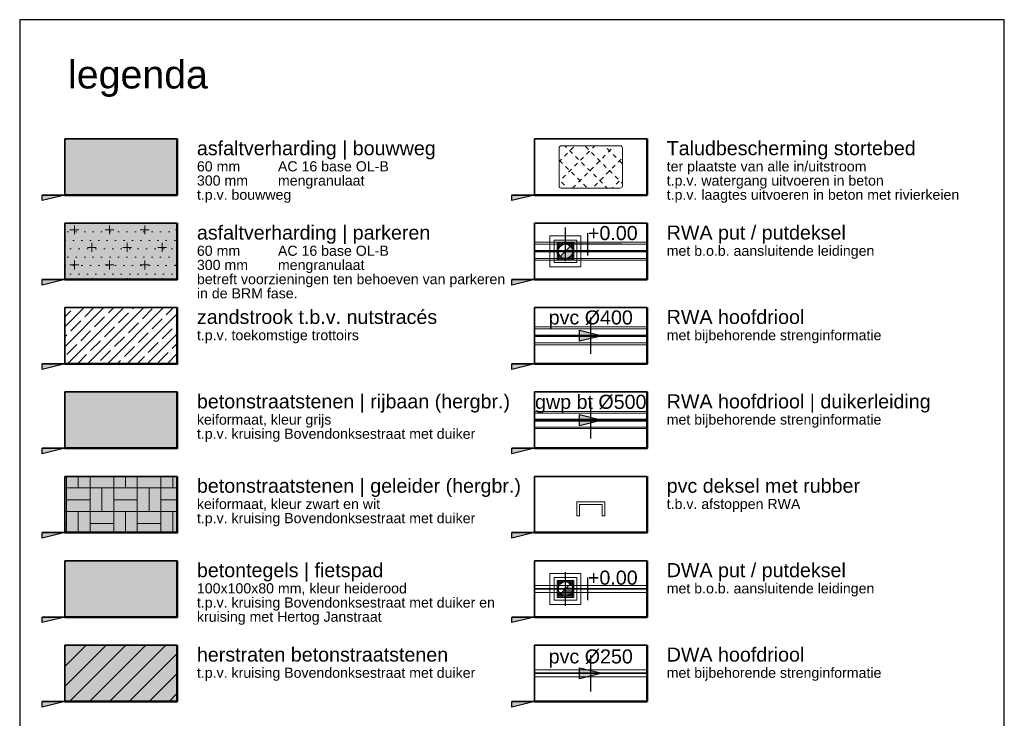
# Model space of a CAD drawing. Extents: x 98477 to 100410, y 398052 to 398969.
# Tile 374 of 374: x 100375 to 100410, y 398799 to 398824. Entities that reach past the tile are written whole.
import ezdxf
from ezdxf.enums import TextEntityAlignment as Align

# ---------------------------------------------------------------- set-up
doc = ezdxf.new("R2010")
doc.units = 0
for name, pattern in [('RI-DRAIN', [9.2, 6, -0.6, 0.1, -0.6, 0.6, -0.6, 0.1, -0.6]), ('RI-DWA', [9.75, 4.5, -0.75, 0.75, -0.75, 0.75, -0.75, 0.75, -0.75]), ('RI-RWA', [8.25, 4.5, -0.75, 0.75, -0.75, 0.75, -0.75])]:
    doc.linetypes.add(name, pattern=pattern)
for name, color, linetype, lineweight in [('N-IE-taludbescherming stortebed', 190, 'Continuous', 18), ('N-RI-drainageleiding', 142, 'RI-DRAIN', 25), ('N-RI-DWA b.o.b.', 24, 'Continuous', 25), ('N-RI-DWA hoofdriool', 24, 'RI-DWA', 35), ('N-RI-DWA hoofdriool buiswand', 24, 'Continuous', 13), ('N-RI-DWA put', 1, 'Continuous', 25), ('N-RI-DWA putdeksel', 7, 'Continuous', 18), ('N-RI-DWA putwand', 7, 'Continuous', 18), ('N-RI-DWA strenginformatie', 24, 'Continuous', 25), ('N-RI-RWA b.o.b.', 162, 'Continuous', 25), ('N-RI-RWA hoofdriool', 162, 'RI-RWA', 50), ('N-RI-RWA hoofdriool buiswand', 162, 'Continuous', 13), ('N-RI-RWA put', 1, 'Continuous', 25), ('N-RI-RWA putdeksel', 7, 'Continuous', 18), ('N-RI-RWA putwand', 7, 'Continuous', 18), ('N-RI-RWA strenginformatie', 162, 'Continuous', 25), ('N-RI-stroomrichting', 7, 'Continuous', 25), ("N-VH-arcering 'MAT' grijs 251", 251, 'Continuous', 18), ("N-VH-arcering 'MAT' grijs 253", 253, 'Continuous', 18), ('N-VH-arcering BSS KF blokverband', 8, 'Continuous', 9), ('N-VH-arcering halfverharding', 8, 'Continuous', 9), ('N-VH-arcering herstraten', 1, 'Continuous', 18), ('N-VH-arcering printbeton', 8, 'Continuous', 9), ('X-AL-legenda', 7, 'Continuous', 25), ('X-AL-legenda tekst T1.8', 1, 'Continuous', 18), ('X-AL-legenda tekst T2.5', 2, 'Continuous', 25), ('X-AL-legenda tekst T5.0', 4, 'Continuous', 50)]:
    doc.layers.add(name, color=color, linetype=linetype, lineweight=lineweight)
doc.layers.add("N-VH-arcering 'MAT' kleur 1 (heiderood)", color=7, linetype='Continuous', lineweight=18, true_color=0xd98c8c)
for name, color, linetype, plot in [('X-AL-contourlijnen', 30, 'Continuous', False), ('X-AL-hulplijn legenda', 30, 'Continuous', False), ('X-AL-hulplijn riolering', 30, 'Continuous', False)]:
    doc.layers.add(name, color=color, linetype=linetype, plot=plot)
doc.styles.add('CS Annotative', font='arial.ttf')

# ---------------------------------------------------------------- blocks, each defined once
blk = doc.blocks.new('*U282')
at = {"layer": 'X-AL-hulplijn legenda'}
h = blk.add_hatch(color=256, dxfattribs=at)
h.dxf.hatch_style = 1
h.paths.add_polyline_path([(8, -31.16), (4, -32.16), (4, -31.16)])
h = blk.add_hatch(color=256, dxfattribs=at)
h.dxf.hatch_style = 1
h.paths.add_polyline_path([(91.5, -31.16), (87.5, -32.16), (87.5, -31.16)])
h = blk.add_hatch(color=256, dxfattribs=at)
h.dxf.hatch_style = 1
h.paths.add_polyline_path([(8, -46.16), (4, -47.16), (4, -46.16)])
h = blk.add_hatch(color=256, dxfattribs=at)
h.dxf.hatch_style = 1
h.paths.add_polyline_path([(91.5, -46.16), (87.5, -47.16), (87.5, -46.16)])
h = blk.add_hatch(color=256, dxfattribs=at)
h.dxf.hatch_style = 1
h.paths.add_polyline_path([(8, -61.16), (4, -62.16), (4, -61.16)])
h = blk.add_hatch(color=256, dxfattribs=at)
h.dxf.hatch_style = 1
h.paths.add_polyline_path([(91.5, -61.16), (87.5, -62.16), (87.5, -61.16)])
h = blk.add_hatch(color=256, dxfattribs=at)
h.dxf.hatch_style = 1
h.paths.add_polyline_path([(8, -76.16), (4, -77.16), (4, -76.16)])
h = blk.add_hatch(color=256, dxfattribs=at)
h.dxf.hatch_style = 1
h.paths.add_polyline_path([(91.5, -76.16), (87.5, -77.16), (87.5, -76.16)])
h = blk.add_hatch(color=256, dxfattribs=at)
h.dxf.hatch_style = 1
h.paths.add_polyline_path([(8, -91.16), (4, -92.16), (4, -91.16)])
h = blk.add_hatch(color=256, dxfattribs=at)
h.dxf.hatch_style = 1
h.paths.add_polyline_path([(91.5, -91.16), (87.5, -92.16), (87.5, -91.16)])
h = blk.add_hatch(color=256, dxfattribs=at)
h.dxf.hatch_style = 1
h.paths.add_polyline_path([(8, -106.16), (4, -107.16), (4, -106.16)])
h = blk.add_hatch(color=256, dxfattribs=at)
h.dxf.hatch_style = 1
h.paths.add_polyline_path([(91.5, -106.16), (87.5, -107.16), (87.5, -106.16)])
h = blk.add_hatch(color=256, dxfattribs=at)
h.dxf.hatch_style = 1
h.paths.add_polyline_path([(8, -121.16), (4, -122.16), (4, -121.16)])
h = blk.add_hatch(color=256, dxfattribs=at)
h.dxf.hatch_style = 1
h.paths.add_polyline_path([(91.5, -121.16), (87.5, -122.16), (87.5, -121.16)])
blk.add_lwpolyline([(0, -430), (175, -430), (175, 0), (0, 0)], close=True)
for points in [[(8, -31.16), (4, -31.16)], [(91.5, -31.16), (87.5, -31.16)], [(8, -46.16), (4, -46.16)], [(91.5, -46.16), (87.5, -46.16)], [(8, -61.16), (4, -61.16)], [(91.5, -61.16), (87.5, -61.16)], [(8, -76.16), (4, -76.16)], [(91.5, -76.16), (87.5, -76.16)], [(8, -91.16), (4, -91.16)], [(91.5, -91.16), (87.5, -91.16)], [(8, -106.16), (4, -106.16)], [(91.5, -106.16), (87.5, -106.16)], [(8, -121.16), (4, -121.16)], [(91.5, -121.16), (87.5, -121.16)]]:
    blk.add_lwpolyline(points, dxfattribs=at)
for points in [[(8, -31.16), (4, -32.16), (4, -31.16)], [(91.5, -31.16), (87.5, -32.16), (87.5, -31.16)], [(8, -46.16), (4, -47.16), (4, -46.16)], [(91.5, -46.16), (87.5, -47.16), (87.5, -46.16)], [(8, -61.16), (4, -62.16), (4, -61.16)], [(91.5, -61.16), (87.5, -62.16), (87.5, -61.16)], [(8, -76.16), (4, -77.16), (4, -76.16)], [(91.5, -76.16), (87.5, -77.16), (87.5, -76.16)], [(8, -91.16), (4, -92.16), (4, -91.16)], [(91.5, -91.16), (87.5, -92.16), (87.5, -91.16)], [(8, -106.16), (4, -107.16), (4, -106.16)], [(91.5, -106.16), (87.5, -107.16), (87.5, -106.16)], [(8, -121.16), (4, -122.16), (4, -121.16)], [(91.5, -121.16), (87.5, -122.16), (87.5, -121.16)]]:
    blk.add_lwpolyline(points, close=True, dxfattribs=at)
at = {"layer": 'X-AL-legenda tekst T5.0', "style": 'CS Annotative'}
blk.add_attdef('Naam', (8.6, -12.22), '', height=5, dxfattribs=at)
blk = doc.blocks.new('*U22')
at = {"layer": 'X-AL-hulplijn riolering', "flags": 128}
for points in [[(0, -3), (0, 3)], [(4, -2), (4, 2)], [(10, 0), (0, 0)]]:
    blk.add_lwpolyline(points, dxfattribs=at)
at = {"layer": 'N-RI-DWA b.o.b.', "linetype": 'Continuous', "style": 'CS Annotative'}
blk.add_attdef('B.o.b.rechts', text='', height=0.5, rotation=360, dxfattribs=at).set_placement((0.8, 0.4), align=Align.MIDDLE_LEFT)
blk = doc.blocks.new('*U281')
at = {"layer": 'N-RI-stroomrichting'}
h = blk.add_hatch(color=256, dxfattribs=at)
h.dxf.hatch_style = 1
h.paths.add_polyline_path([(2, 0), (-2, -1), (-2, 1)])
blk.add_lwpolyline([(2, 0), (-2, -1), (-2, 1)], close=True, dxfattribs=at)
at = {"layer": 'X-AL-hulplijn riolering'}
blk.add_lwpolyline([(0, -3.25), (0, 3.25)], dxfattribs=at)
at = {"lineweight": 25, "style": 'CS Annotative'}
blk.add_attdef('Strenginformatie', text='', height=2.5, dxfattribs=at).set_placement((0, 3.25), align=Align.MIDDLE_CENTER)
blk = doc.blocks.new('*U18')
h = blk.add_hatch(color=256)
h.dxf.hatch_style = 1
h.paths.add_polyline_path([(-0.184, -0.184, 0.668179), (0.26, 0, 0.198912), (0.184, 0.184)])
at = {"flags": 128}
blk.add_lwpolyline([(-0.184, -0.184), (0.184, 0.184)], dxfattribs=at)
blk.add_circle((0, 0), 0.26)
at = {"layer": 'N-RI-RWA putdeksel', "flags": 128}
blk.add_lwpolyline([(-0.3, -0.3), (0.3, -0.3), (0.3, 0.3), (-0.3, 0.3)], close=True, dxfattribs=at)
at = {"layer": 'N-RI-RWA putdeksel', "lineweight": 5, "flags": 128}
for points in [[(-0.3, 0.25), (-0.071, 0.25)], [(-0.3, 0.2), (-0.166, 0.2)], [(-0.3, 0.15), (-0.212, 0.15)], [(-0.3, 0.1), (-0.24, 0.1)], [(-0.3, 0.05), (-0.255, 0.05)], [(-0.25, 0.3), (-0.25, 0.071)], [(-0.2, 0.3), (-0.2, 0.166)], [(-0.15, 0.3), (-0.15, 0.212)], [(-0.1, 0.3), (-0.1, 0.24)], [(-0.05, 0.3), (-0.05, 0.255)], [(0, 0.3), (0, 0.26)], [(0.05, 0.3), (0.05, 0.255)], [(0.071, 0.25), (0.3, 0.25)], [(0.1, 0.3), (0.1, 0.24)], [(0.15, 0.3), (0.15, 0.212)], [(0.166, 0.2), (0.3, 0.2)], [(0.2, 0.3), (0.2, 0.166)], [(0.212, 0.15), (0.3, 0.15)], [(0.24, 0.1), (0.3, 0.1)], [(0.25, 0.3), (0.25, 0.071)], [(0.255, 0.05), (0.3, 0.05)], [(-0.3, 0), (-0.26, 0)], [(-0.3, -0.05), (-0.255, -0.05)], [(-0.3, -0.1), (-0.24, -0.1)], [(-0.3, -0.15), (-0.212, -0.15)], [(-0.3, -0.2), (-0.166, -0.2)], [(-0.3, -0.25), (-0.071, -0.25)], [(-0.25, -0.071), (-0.25, -0.3)], [(-0.2, -0.166), (-0.2, -0.3)], [(-0.15, -0.212), (-0.15, -0.3)], [(-0.1, -0.24), (-0.1, -0.3)], [(-0.05, -0.255), (-0.05, -0.3)], [(0, -0.26), (0, -0.3)], [(0.05, -0.255), (0.05, -0.3)], [(0.071, -0.25), (0.3, -0.25)], [(0.1, -0.24), (0.1, -0.3)], [(0.15, -0.212), (0.15, -0.3)], [(0.166, -0.2), (0.3, -0.2)], [(0.2, -0.166), (0.2, -0.3)], [(0.212, -0.15), (0.3, -0.15)], [(0.24, -0.1), (0.3, -0.1)], [(0.25, -0.071), (0.25, -0.3)], [(0.255, -0.05), (0.3, -0.05)], [(0.26, 0), (0.3, 0)]]:
    blk.add_lwpolyline(points, dxfattribs=at)
at = {"layer": 'N-RI-RWA putwand', "flags": 128}
for points in [[(-0.55, -0.55), (0.55, -0.55), (0.55, 0.55), (-0.55, 0.55)], [(-0.4, -0.4), (0.4, -0.4), (0.4, 0.4), (-0.4, 0.4)]]:
    blk.add_lwpolyline(points, close=True, dxfattribs=at)
blk = doc.blocks.new('CS DWA put')
h = blk.add_hatch()
h.set_pattern_fill('ANSI31', color=256, scale=0.8, angle=135)
h.set_pattern_definition([(180, (-2e-16, 0), (-7e-18, -0.1), [])])
h.paths.add_polyline_path([(-0.184, -0.184, 0.668179), (0.26, 0, 0.198912), (0.184, 0.184)])
at = {"flags": 128}
blk.add_lwpolyline([(-0.184, -0.184), (0.184, 0.184)], dxfattribs=at)
blk.add_circle((0, 0), 0.26)
at = {"layer": 'N-RI-DWA putdeksel', "flags": 128}
blk.add_lwpolyline([(-0.3, -0.3), (0.3, -0.3), (0.3, 0.3), (-0.3, 0.3)], close=True, dxfattribs=at)
at = {"layer": 'N-RI-DWA putdeksel', "lineweight": 5, "flags": 128}
for points in [[(-0.3, 0.25), (-0.071, 0.25)], [(-0.3, 0.2), (-0.166, 0.2)], [(-0.3, 0.15), (-0.212, 0.15)], [(-0.3, 0.1), (-0.24, 0.1)], [(-0.3, 0.05), (-0.255, 0.05)], [(-0.25, 0.3), (-0.25, 0.071)], [(-0.2, 0.3), (-0.2, 0.166)], [(-0.15, 0.3), (-0.15, 0.212)], [(-0.1, 0.3), (-0.1, 0.24)], [(-0.05, 0.3), (-0.05, 0.255)], [(0, 0.3), (0, 0.26)], [(0.05, 0.3), (0.05, 0.255)], [(0.071, 0.25), (0.3, 0.25)], [(0.1, 0.3), (0.1, 0.24)], [(0.15, 0.3), (0.15, 0.212)], [(0.166, 0.2), (0.3, 0.2)], [(0.2, 0.3), (0.2, 0.166)], [(0.212, 0.15), (0.3, 0.15)], [(0.24, 0.1), (0.3, 0.1)], [(0.25, 0.3), (0.25, 0.071)], [(0.255, 0.05), (0.3, 0.05)], [(-0.3, 0), (-0.26, 0)], [(-0.3, -0.05), (-0.255, -0.05)], [(-0.3, -0.1), (-0.24, -0.1)], [(-0.3, -0.15), (-0.212, -0.15)], [(-0.3, -0.2), (-0.166, -0.2)], [(-0.3, -0.25), (-0.071, -0.25)], [(-0.25, -0.071), (-0.25, -0.3)], [(-0.2, -0.166), (-0.2, -0.3)], [(-0.15, -0.212), (-0.15, -0.3)], [(-0.1, -0.24), (-0.1, -0.3)], [(-0.05, -0.255), (-0.05, -0.3)], [(0, -0.26), (0, -0.3)], [(0.05, -0.255), (0.05, -0.3)], [(0.071, -0.25), (0.3, -0.25)], [(0.1, -0.24), (0.1, -0.3)], [(0.15, -0.212), (0.15, -0.3)], [(0.166, -0.2), (0.3, -0.2)], [(0.2, -0.166), (0.2, -0.3)], [(0.212, -0.15), (0.3, -0.15)], [(0.24, -0.1), (0.3, -0.1)], [(0.25, -0.071), (0.25, -0.3)], [(0.255, -0.05), (0.3, -0.05)], [(0.26, 0), (0.3, 0)]]:
    blk.add_lwpolyline(points, dxfattribs=at)
at = {"layer": 'N-RI-DWA putwand', "flags": 128}
for points in [[(-0.55, -0.55), (0.55, -0.55), (0.55, 0.55), (-0.55, 0.55)], [(-0.4, -0.4), (0.4, -0.4), (0.4, 0.4), (-0.4, 0.4)]]:
    blk.add_lwpolyline(points, close=True, dxfattribs=at)
blk = doc.blocks.new('*U92')
at = {"layer": 'N-RI-stroomrichting'}
h = blk.add_hatch(color=256, dxfattribs=at)
h.dxf.hatch_style = 1
h.paths.add_polyline_path([(2, 0), (-2, -1), (-2, 1)])
blk.add_lwpolyline([(2, 0), (-2, -1), (-2, 1)], close=True, dxfattribs=at)
at = {"layer": 'X-AL-hulplijn riolering'}
blk.add_lwpolyline([(0, -3.25), (0, 3.25)], dxfattribs=at)
at = {"lineweight": 25, "style": 'CS Annotative'}
blk.add_attdef('Strenginformatie', text='', height=2.5, dxfattribs=at).set_placement((0, 3), align=Align.MIDDLE_CENTER)

msp = doc.modelspace()

# ---------------------------------------------------------------- hatches: boundary and pattern name
at = {"layer": 'N-IE-taludbescherming stortebed'}
h = msp.add_hatch(dxfattribs=at)
h.set_pattern_fill('CS-BOUWWEG', color=256, scale=0.5)
h.set_pattern_definition([(45, (0, 9), (-0.3535533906, 0.3535533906), [0.15, -0.15]), (135, (0, 9.1), (-0.3535533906, -0.3535533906), [0.15, -0.15])])
edge = h.paths.add_edge_path()
edge.add_arc((100394.408, 398819.147), 0.075, 90, 180)
edge.add_line((100394.333, 398819.147), (100394.333, 398817.797))
edge.add_arc((100394.408, 398817.797), 0.075, 180, 270)
edge.add_line((100394.408, 398817.722), (100396.508, 398817.722))
edge.add_arc((100396.508, 398817.797), 0.075, 270, 360)
edge.add_line((100396.583, 398817.797), (100396.583, 398819.147))
edge.add_arc((100396.508, 398819.147), 0.075, 360, 450)
edge.add_line((100396.508, 398819.222), (100394.408, 398819.222))
at = {"layer": "N-VH-arcering 'MAT' grijs 251"}
h = msp.add_hatch(color=256, dxfattribs=at)
h.dxf.hatch_style = 1
h.paths.add_polyline_path([(100376.758, 398819.472), (100380.758, 398819.472), (100380.758, 398817.472), (100376.758, 398817.472)])
h = msp.add_hatch(color=256, dxfattribs=at)
h.dxf.hatch_style = 1
h.paths.add_polyline_path([(100376.758, 398816.472), (100380.758, 398816.472), (100380.758, 398814.472), (100376.758, 398814.472)])
at = {"layer": "N-VH-arcering 'MAT' grijs 253"}
h = msp.add_hatch(color=256, dxfattribs=at)
h.dxf.hatch_style = 1
h.paths.add_polyline_path([(100376.758, 398810.472), (100380.758, 398810.472), (100380.758, 398808.472), (100376.758, 398808.472)])
h = msp.add_hatch(color=256, dxfattribs=at)
h.dxf.hatch_style = 1
h.paths.add_polyline_path([(100376.758, 398807.472), (100380.758, 398807.472), (100380.758, 398805.472), (100376.758, 398805.472)])
h = msp.add_hatch(color=256, dxfattribs=at)
h.dxf.hatch_style = 1
h.paths.add_polyline_path([(100376.758, 398801.472), (100380.758, 398801.472), (100380.758, 398799.472), (100376.758, 398799.472)])
at = {"layer": "N-VH-arcering 'MAT' kleur 1 (heiderood)"}
h = msp.add_hatch(color=256, dxfattribs=at)
h.dxf.hatch_style = 1
h.paths.add_polyline_path([(100376.758, 398804.472), (100380.758, 398804.472), (100380.758, 398802.472), (100376.758, 398802.472)])
at = {"layer": 'N-VH-arcering BSS KF blokverband'}
h = msp.add_hatch(dxfattribs=at)
h.set_pattern_fill('CS-KF BLOKV', color=256, scale=8)
h.set_pattern_definition([(0, (45817.97895, 240060.4993), (0, 0.84), []), (0, (45817.97895, 240060.9193), (0.84, 0.84), [0.84, -0.84]), (90, (45817.97895, 240060.4993), (-0.84, 5e-17), []), (90, (45817.55895, 240060.4993), (-0.84, 0.84), [0.84, -0.84])])
h.paths.add_polyline_path([(100376.758, 398807.472), (100380.758, 398807.472), (100380.758, 398805.472), (100376.758, 398805.472)])
at = {"layer": 'N-VH-arcering halfverharding'}
h = msp.add_hatch(dxfattribs=at)
h.set_pattern_fill('CS-HALFVERHARDING', color=256)
h.set_pattern_definition([(0, (98630.06883, 398416.86108), (0.1, 0.3), [0, -0.3]), (0, (98630.0688, 398416.8611), (0.625, 0.625), [0.3125, -0.9375]), (90, (98630.2251, 398416.7048), (-0.625, 0.625), [0.3125, -0.9375])])
h.paths.add_polyline_path([(100376.758, 398816.472), (100380.758, 398816.472), (100380.758, 398814.472), (100376.758, 398814.472)])
at = {"layer": 'N-VH-arcering herstraten'}
h = msp.add_hatch(dxfattribs=at)
h.set_pattern_fill('CS-HERSTRATEN', color=256)
h.set_pattern_definition([(45, (-36327.48977, 1555.1911), (-0.3535533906, 0.3535533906), [])])
h.paths.add_polyline_path([(100376.758, 398801.472), (100380.758, 398801.472), (100380.758, 398799.472), (100376.758, 398799.472)])
at = {"layer": 'N-VH-arcering printbeton'}
h = msp.add_hatch(dxfattribs=at)
h.set_pattern_fill('CS-PRINTBETON', color=256)
h.set_pattern_definition([(45, (98630.06883, 398425.8611), (-0.35355339, 0.35355339), []), (45, (98630.41883, 398425.8611), (-0.35355339, 0.35355339), [0.5, -0.2])])
h.paths.add_polyline_path([(100376.758, 398813.472), (100380.758, 398813.472), (100380.758, 398811.472), (100376.758, 398811.472)])

# ---------------------------------------------------------------- linework, layer by layer
at = {"layer": 'N-IE-taludbescherming stortebed', "flags": 128}
msp.add_lwpolyline([(100394.408, 398819.222, 0.414214), (100394.333, 398819.147), (100394.333, 398817.797, 0.414214), (100394.408, 398817.722), (100396.508, 398817.722, 0.414214), (100396.583, 398817.797), (100396.583, 398819.147, 0.414214), (100396.508, 398819.222), (100394.408, 398819.222)], format="xyb", dxfattribs=at)
at = {"layer": 'N-RI-drainageleiding', "const_width": 0.1, "flags": 128}
msp.add_lwpolyline([(100393.458, 398809.472), (100397.458, 398809.472)], dxfattribs=at)
at = {"layer": 'N-RI-DWA hoofdriool', "flags": 128}
for points in [[(100393.458, 398803.472), (100397.458, 398803.472)], [(100393.458, 398800.472), (100397.458, 398800.472)]]:
    msp.add_lwpolyline(points, dxfattribs=at)
at = {"layer": 'N-RI-DWA hoofdriool buiswand', "flags": 128}
for points in [[(100393.458, 398803.597), (100397.458, 398803.597)], [(100393.458, 398803.347), (100397.458, 398803.347)], [(100393.458, 398800.597), (100397.458, 398800.597)], [(100393.458, 398800.347), (100397.458, 398800.347)]]:
    msp.add_lwpolyline(points, dxfattribs=at)
at = {"layer": 'N-RI-RWA hoofdriool', "flags": 128}
for points in [[(100393.458, 398815.472), (100397.458, 398815.472)], [(100393.458, 398812.472), (100397.458, 398812.472)]]:
    msp.add_lwpolyline(points, dxfattribs=at)
at = {"layer": 'N-RI-RWA hoofdriool buiswand', "flags": 128}
for points in [[(100393.458, 398815.792), (100397.458, 398815.792)], [(100393.458, 398815.722), (100397.458, 398815.722)], [(100393.458, 398815.222), (100397.458, 398815.222)], [(100393.458, 398815.152), (100397.458, 398815.152)], [(100393.458, 398812.792), (100397.458, 398812.792)], [(100393.458, 398812.722), (100397.458, 398812.722)], [(100393.458, 398812.222), (100397.458, 398812.222)], [(100393.458, 398812.152), (100397.458, 398812.152)], [(100393.458, 398809.772), (100397.458, 398809.772)], [(100393.458, 398809.722), (100397.458, 398809.722)], [(100393.458, 398809.222), (100397.458, 398809.222)], [(100393.458, 398809.172), (100397.458, 398809.172)], [(100395.058, 398806.072), (100395.058, 398806.472), (100395.858, 398806.472), (100395.858, 398806.072), (100395.958, 398806.072), (100395.958, 398806.572), (100394.958, 398806.572), (100394.958, 398806.072), (100395.058, 398806.072)]]:
    msp.add_lwpolyline(points, dxfattribs=at)
at = {"layer": 'X-AL-contourlijnen'}
for points in [[(100376.758, 398819.472), (100380.758, 398819.472), (100380.758, 398817.472), (100376.758, 398817.472)], [(100393.458, 398819.472), (100397.458, 398819.472), (100397.458, 398817.472), (100393.458, 398817.472)], [(100376.758, 398816.472), (100380.758, 398816.472), (100380.758, 398814.472), (100376.758, 398814.472)], [(100393.458, 398816.472), (100397.458, 398816.472), (100397.458, 398814.472), (100393.458, 398814.472)], [(100376.758, 398813.472), (100380.758, 398813.472), (100380.758, 398811.472), (100376.758, 398811.472)], [(100393.458, 398813.472), (100397.458, 398813.472), (100397.458, 398811.472), (100393.458, 398811.472)], [(100376.758, 398810.472), (100380.758, 398810.472), (100380.758, 398808.472), (100376.758, 398808.472)], [(100393.458, 398810.472), (100397.458, 398810.472), (100397.458, 398808.472), (100393.458, 398808.472)], [(100376.758, 398807.472), (100380.758, 398807.472), (100380.758, 398805.472), (100376.758, 398805.472)], [(100393.458, 398807.472), (100397.458, 398807.472), (100397.458, 398805.472), (100393.458, 398805.472)], [(100376.758, 398804.472), (100380.758, 398804.472), (100380.758, 398802.472), (100376.758, 398802.472)], [(100393.458, 398804.472), (100397.458, 398804.472), (100397.458, 398802.472), (100393.458, 398802.472)], [(100376.758, 398801.472), (100380.758, 398801.472), (100380.758, 398799.472), (100376.758, 398799.472)], [(100393.458, 398801.472), (100397.458, 398801.472), (100397.458, 398799.472), (100393.458, 398799.472)]]:
    msp.add_lwpolyline(points, close=True, dxfattribs=at)
at = {"layer": 'X-AL-legenda', "lineweight": 25}
for points in [[(100380.758, 398819.472), (100376.758, 398819.472), (100376.758, 398817.472)], [(100397.458, 398819.472), (100393.458, 398819.472), (100393.458, 398817.472)], [(100380.758, 398816.472), (100376.758, 398816.472), (100376.758, 398814.472)], [(100397.458, 398816.472), (100393.458, 398816.472), (100393.458, 398814.472)], [(100380.758, 398813.472), (100376.758, 398813.472), (100376.758, 398811.472)], [(100397.458, 398813.472), (100393.458, 398813.472), (100393.458, 398811.472)], [(100380.758, 398810.472), (100376.758, 398810.472), (100376.758, 398808.472)], [(100397.458, 398810.472), (100393.458, 398810.472), (100393.458, 398808.472)], [(100380.758, 398807.472), (100376.758, 398807.472), (100376.758, 398805.472)], [(100397.458, 398807.472), (100393.458, 398807.472), (100393.458, 398805.472)], [(100380.758, 398804.472), (100376.758, 398804.472), (100376.758, 398802.472)], [(100397.458, 398804.472), (100393.458, 398804.472), (100393.458, 398802.472)], [(100380.758, 398801.472), (100376.758, 398801.472), (100376.758, 398799.472)], [(100397.458, 398801.472), (100393.458, 398801.472), (100393.458, 398799.472)]]:
    msp.add_lwpolyline(points, dxfattribs=at)
at = {"layer": 'X-AL-legenda', "lineweight": 50}
for points in [[(100376.758, 398817.472), (100380.758, 398817.472), (100380.758, 398819.472)], [(100393.458, 398817.472), (100397.458, 398817.472), (100397.458, 398819.472)], [(100376.758, 398814.472), (100380.758, 398814.472), (100380.758, 398816.472)], [(100393.458, 398814.472), (100397.458, 398814.472), (100397.458, 398816.472)], [(100376.758, 398811.472), (100380.758, 398811.472), (100380.758, 398813.472)], [(100393.458, 398811.472), (100397.458, 398811.472), (100397.458, 398813.472)], [(100376.758, 398808.472), (100380.758, 398808.472), (100380.758, 398810.472)], [(100393.458, 398808.472), (100397.458, 398808.472), (100397.458, 398810.472)], [(100376.758, 398805.472), (100380.758, 398805.472), (100380.758, 398807.472)], [(100393.458, 398805.472), (100397.458, 398805.472), (100397.458, 398807.472)], [(100376.758, 398802.472), (100380.758, 398802.472), (100380.758, 398804.472)], [(100393.458, 398802.472), (100397.458, 398802.472), (100397.458, 398804.472)], [(100376.758, 398799.472), (100380.758, 398799.472), (100380.758, 398801.472)], [(100393.458, 398799.472), (100397.458, 398799.472), (100397.458, 398801.472)]]:
    msp.add_lwpolyline(points, dxfattribs=at)

# ---------------------------------------------------------------- block references
at = {"layer": 'N-RI-DWA b.o.b.'}
ref = msp.add_blockref('*U22', (100394.558, 398803.472), dxfattribs=dict(at, xscale=0.2, yscale=0.2, zscale=0.2))
ref.add_attrib('B.o.b.rechts', '+0.00', dxfattribs={"linetype": 'Continuous', "height": 0.5, "rotation": 360, "style": 'CS Annotative'}).set_placement((100395.358, 398803.872), align=Align.MIDDLE_LEFT)
at = {"layer": 'N-RI-DWA put'}
msp.add_blockref('CS DWA put', (100394.558, 398803.472), dxfattribs=at)
at = {"layer": 'N-RI-DWA strenginformatie'}
ref = msp.add_blockref('*U92', (100395.458, 398800.472), dxfattribs=dict(at, xscale=0.2, yscale=0.2, zscale=0.2))
ref.add_attrib('Strenginformatie', 'pvc %%C250', dxfattribs={"linetype": 'Continuous', "lineweight": 25, "height": 0.5, "style": 'CS Annotative'}).set_placement((100395.458, 398801.072), align=Align.MIDDLE_CENTER)
at = {"layer": 'N-RI-RWA b.o.b.'}
ref = msp.add_blockref('*U22', (100394.558, 398815.722), dxfattribs=dict(at, xscale=0.2, yscale=0.2, zscale=0.2))
ref.add_attrib('B.o.b.rechts', '+0.00', dxfattribs={"linetype": 'Continuous', "height": 0.5, "rotation": 360, "style": 'CS Annotative'}).set_placement((100395.358, 398816.122), align=Align.MIDDLE_LEFT)
at = {"layer": 'N-RI-RWA put'}
msp.add_blockref('*U18', (100394.558, 398815.472), dxfattribs=at)
at = {"layer": 'N-RI-RWA strenginformatie'}
ref = msp.add_blockref('*U281', (100395.458, 398812.472), dxfattribs=dict(at, xscale=0.2, yscale=0.2, zscale=0.2))
ref.add_attrib('Strenginformatie', 'pvc %%C400', dxfattribs={"linetype": 'Continuous', "lineweight": 25, "height": 0.5, "style": 'CS Annotative'}).set_placement((100395.458, 398813.122), align=Align.MIDDLE_CENTER)
ref = msp.add_blockref('*U281', (100395.458, 398809.472), dxfattribs=dict(at, xscale=0.2, yscale=0.2, zscale=0.2))
ref.add_attrib('Strenginformatie', 'gwp bt %%C500', dxfattribs={"linetype": 'Continuous', "lineweight": 25, "height": 0.5, "style": 'CS Annotative'}).set_placement((100395.458, 398810.122), align=Align.MIDDLE_CENTER)
at = {"layer": 'X-AL-legenda'}
ref = msp.add_blockref('*U282', (100375.158, 398823.705), dxfattribs=dict(at, xscale=0.2, yscale=0.2, zscale=0.2))
ref.add_attrib('Naam', 'legenda', (100376.877, 398821.26), dxfattribs={"layer": 'X-AL-legenda tekst T5.0', "linetype": 'Continuous', "height": 1, "style": 'CS Annotative'})

# ---------------------------------------------------------------- texts
at = {"layer": 'X-AL-legenda tekst T1.8', "char_height": 0.36, "attachment_point": 1, "line_spacing_factor": 0.84, "style": 'CS Annotative'}
for s, insert, width in [('60 mm^IAC 16 base OL-B\\P300 mm^Imengranulaat\\Pt.p.v. bouwweg', (100381.458, 398818.672), 11), ('ter plaatste van alle in/uitstroom \\Pt.p.v. watergang uitvoeren in beton\\Pt.p.v. laagtes uitvoeren in beton met rivierkeien', (100398.158, 398818.672), 11), ('60 mm^IAC 16 base OL-B\\P300 mm^Imengranulaat\\Pbetreft voorzieningen ten behoeven van parkeren in de BRM fase. ', (100381.458, 398815.672), 11), ('met b.o.b. aansluitende leidingen', (100398.158, 398815.672), 11), ('t.p.v. toekomstige trottoirs', (100381.458, 398812.672), 11), ('met bijbehorende strenginformatie', (100398.158, 398812.672), 11), ('keiformaat, kleur grijs\\Pt.p.v. kruising Bovendonksestraat met duiker', (100381.458, 398809.672), 27.5), ('met bijbehorende strenginformatie', (100398.158, 398809.672), 11), ('keiformaat, kleur zwart en wit\\Pt.p.v. kruising Bovendonksestraat met duiker', (100381.458, 398806.672), 27.5), ('t.b.v. afstoppen RWA', (100398.158, 398806.672), 11), ('100x100x80 mm, kleur heiderood\\Pt.p.v. kruising Bovendonksestraat met duiker en kruising met Hertog Janstraat', (100381.458, 398803.672), 11.39413), ('met b.o.b. aansluitende leidingen', (100398.158, 398803.672), 11), ('t.p.v. kruising Bovendonksestraat met duiker', (100381.458, 398800.672), 27.5), ('met bijbehorende strenginformatie', (100398.158, 398800.672), 11)]:
    msp.add_mtext(s, dxfattribs=dict(at, insert=insert, width=width))
at = {"layer": 'X-AL-legenda tekst T2.5', "char_height": 0.5, "attachment_point": 1, "line_spacing_factor": 0.84, "style": 'CS Annotative'}
for s, insert, width in [('asfaltverharding | bouwweg', (100381.458, 398819.389), 11), ('Taludbescherming stortebed', (100398.158, 398819.389), 11), ('asfaltverharding | parkeren', (100381.458, 398816.389), 11), ('RWA put / putdeksel', (100398.158, 398816.389), 11), ('zandstrook t.b.v. nutstracés', (100381.458, 398813.389), 11), ('RWA hoofdriool', (100398.158, 398813.389), 11), ('betonstraatstenen | rijbaan (hergbr.)', (100381.458, 398810.389), 11.6), ('RWA hoofdriool | duikerleiding', (100398.158, 398810.389), 11), ('betonstraatstenen | geleider (hergbr.)', (100381.458, 398807.389), 11.88545), ('pvc deksel met rubber', (100398.158, 398807.389), 11), ('betontegels | fietspad', (100381.458, 398804.389), 11.6), ('DWA put / putdeksel', (100398.158, 398804.389), 11), ('herstraten betonstraatstenen', (100381.458, 398801.389), 11), ('DWA hoofdriool', (100398.158, 398801.389), 11)]:
    msp.add_mtext(s, dxfattribs=dict(at, insert=insert, width=width))

doc.saveas('drawing.dxf')
